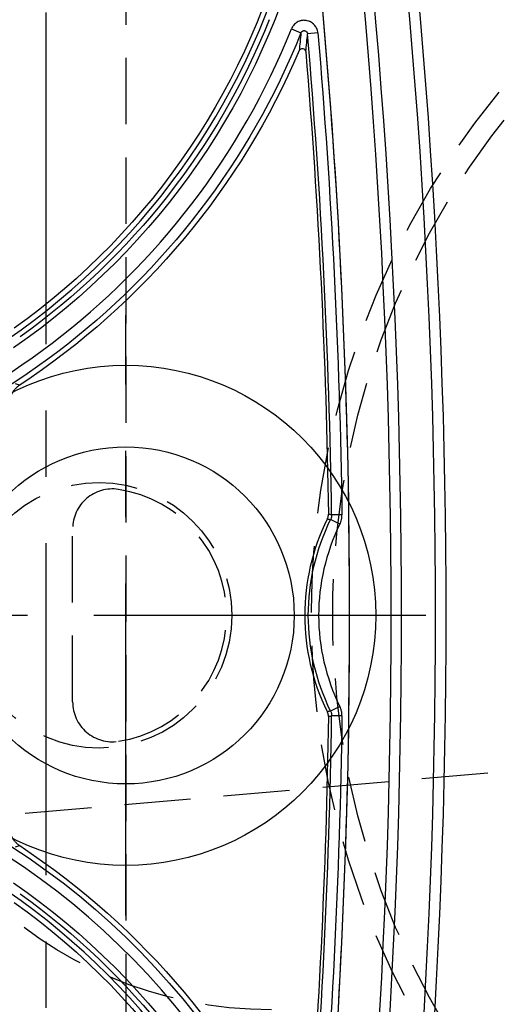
# Model space of a CAD drawing. Extents: x 2651 to 7771, y -1163 to 1075.
# Tile 307 of 490: x 5164 to 5182, y 73 to 110. Entities that reach past the tile are written whole.
import ezdxf

# ---------------------------------------------------------------- set-up
doc = ezdxf.new("R2010")
doc.units = 0
doc.header["$LTSCALE"] = 10
doc.linetypes.add('CENTER', pattern=[2, 1.25, -0.25, 0.25, -0.25])
doc.linetypes.add('HIDDEN', pattern=[0.375, 0.25, -0.125])
doc.layers.get('0').update_dxf_attribs({"linetype": 'CONTINUOUS'})
doc.layers.get('Defpoints').update_dxf_attribs({"linetype": 'CONTINUOUS'})
for name, color, linetype in [('1', 7, 'CONTINUOUS'), ('15', 7, 'CONTINUOUS'), ('97', 7, 'CONTINUOUS'), ('COOL', 150, 'HIDDEN'), ('DIM', 3, 'CONTINUOUS'), ('LAYER_094', 7, 'CONTINUOUS'), ('WARNINGS', 7, 'CONTINUOUS')]:
    doc.layers.add(name, color=color, linetype=linetype)
doc.styles.get("Standard").update_dxf_attribs({"font": 'romans.shx'})
doc.dimstyles.new('MM& INCH5', dxfattribs={"dimtxt": 5, "dimasz": 2.5, "dimexe": 1, "dimexo": 0.5, "dimtad": 0, "dimrnd": 1.38778e-17, "dimzin": 9, "dimdsep": 46, "dimtxsty": 'Standard', "dimblk": 'CLOSED', "dimcen": 0, "dimclrd": 3, "dimclre": 3, "dimclrt": 3, "dimazin": 2, "dimtfac": 0.75, "dimtofl": 0, "dimtmove": 0, "dimatfit": 3, "dimfxl": 0, "dimtolj": 1, "dimarcsym": 0})

# ---------------------------------------------------------------- blocks, each defined once
blk = doc.blocks.new('DFSF')
at = {"layer": '1', "color": 252, "linetype": 'Continuous'}
for p, q in [((1234.624, 522.783), (1235.012, 522.777)), ((1234.704, 522.428), (1235.052, 522.6)), ((1234.704, 515.56), (1235.052, 515.388)), ((1234.624, 515.205), (1235.012, 515.211)), ((1235.533, 497.052), (1235.921, 497.085)), ((1236.531, 496.903), (1236.17, 497.048))]:
    blk.add_line(p, q, dxfattribs=at)
at = {"layer": '1', "color": 7, "linetype": 'Continuous', "extrusion": (0, 0, -1)}
for centre, radius, start, end in [((-1491.861, 518.994), 261.153, 351.21206, 8.78794), ((-1491.861, 518.994), 259.08, 351.21206, 8.78794), ((-1262.44, 551.472), 26.62, 305.5251, 346.6816), ((-1491.861, 518.994), 256.753, 0.8504, 4.74422), ((-1262.44, 551.472), 28.499, 303.3599, 336.8536), ((-1227.73, 518.994), 8.284, 153.9784, 206.0216), ((-1491.861, 518.994), 256.753, 355.25578, 359.1496), ((-1262.44, 486.516), 28.499, 23.1464, 56.6401), ((-1262.44, 486.516), 26.62, 13.3184, 54.4749)]:
    blk.add_arc(centre, radius, start, end, dxfattribs=at)
at = {"layer": '1', "color": 252, "linetype": 'Continuous'}
for centre, radius, start, end in [((1491.861, 518.994), 260.764, 171.21246, 188.78794), ((1491.861, 518.994), 257.526, 171.21206, 188.78794), ((1262.44, 551.472), 26.817, 193.7396, 235.4175), ((1491.861, 518.994), 256.876, 175.1073, 179.15617), ((1262.44, 551.472), 27.914, 201.8464, 253.2169), ((1227.73, 518.994), 7.773, 333.7827, 26.2173), ((1491.861, 518.994), 256.876, 180.84383, 184.8927), ((1262.44, 486.516), 27.914, 96.318, 158.1536), ((1262.44, 486.516), 26.817, 124.5825, 166.2604)]:
    blk.add_arc(centre, radius, start, end, dxfattribs=at)
at = {"layer": '1', "color": 252, "linetype": 'Continuous', "extrusion": (0, 0, -1)}
for centre, radius, start, end in [((-1491.861, 518.994), 259.469, 351.21206, 8.78794), ((-1262.44, 551.472), 27.205, 304.5825, 346.2604), ((-1491.861, 518.994), 257.265, 0.84383, 4.8927), ((-1262.44, 551.472), 28.303, 286.7831, 338.1536), ((-1227.73, 518.994), 8.162, 153.7827, 206.2173), ((-1491.861, 518.994), 257.265, 355.1073, 359.15617), ((-1262.44, 486.516), 28.303, 21.8464, 83.7691), ((-1262.44, 486.516), 27.205, 13.7396, 55.4175)]:
    blk.add_arc(centre, radius, start, end, dxfattribs=at)
at = {"layer": '1', "color": 110, "linetype": 'Continuous'}
for start, end in [(171.21206, 180), (180, 188.78794)]:
    blk.add_arc((1491.861, 518.994), 257.526, start, end, dxfattribs=at)
at = {"layer": '1', "color": 110, "linetype": 'Continuous', "extrusion": (0, 0, -1)}
for centre, start, end in [((-1262.44, 551.472), 305.5251, 338.1823), ((-1262.44, 486.516), 21.8177, 54.4749)]:
    blk.add_arc(centre, 27.009, start, end, dxfattribs=at)
at = {"layer": '1', "color": 252, "linetype": 'Continuous'}
for points in [[(1246.925, 527.719), (1246.873, 527.702), (1246.821, 527.685), (1246.768, 527.669)], [(1246.768, 510.319), (1246.821, 510.303), (1246.873, 510.286), (1246.925, 510.269)], [(1235.987, 497.758), (1235.964, 497.539), (1235.942, 497.314), (1235.921, 497.085)], [(1236.17, 497.048), (1236.191, 497.276), (1236.213, 497.499), (1236.235, 497.718)]]:
    blk.add_open_spline(points, degree=3, dxfattribs=at)
at = {"layer": '1', "color": 7, "linetype": 'Continuous'}
for points, knots in [([(1247.177, 526.911), (1247.177, 526.949), (1247.172, 527.024), (1247.158, 527.097), (1247.145, 527.151), (1247.139, 527.169), (1247.131, 527.196), (1247.128, 527.205), (1247.122, 527.222), (1247.105, 527.267), (1247.07, 527.343), (1247.031, 527.406), (1247.004, 527.444), (1246.998, 527.452), (1246.987, 527.466), (1246.981, 527.474), (1246.963, 527.496), (1246.951, 527.51), (1246.913, 527.551), (1246.86, 527.603), (1246.8, 527.648), (1246.768, 527.669)], [0, 0, 0, 0, 0.125, 0.25, 0.25, 0.3125, 0.3125, 0.34375, 0.34375, 0.375, 0.5, 0.625, 0.625, 0.65625, 0.65625, 0.6875, 0.6875, 0.75, 0.75, 0.875, 1, 1, 1, 1]), ([(1235.052, 522.6), (1235.046, 522.613), (1235.04, 522.628), (1235.032, 522.649), (1235.03, 522.657), (1235.025, 522.671), (1235.02, 522.694), (1235.014, 522.731), (1235.012, 522.762), (1235.012, 522.777)], [0, 0, 0, 0, 0.25, 0.25, 0.375, 0.375, 0.5, 0.75, 1, 1, 1, 1]), ([(1235.135, 522.805), (1235.135, 522.789), (1235.137, 522.759), (1235.141, 522.729), (1235.146, 522.707), (1235.148, 522.7), (1235.152, 522.685), (1235.155, 522.678), (1235.162, 522.656), (1235.168, 522.642), (1235.175, 522.628)], [0, 0, 0, 0, 0.25, 0.5, 0.5, 0.625, 0.625, 0.75, 0.75, 1, 1, 1, 1]), ([(1235.012, 515.211), (1235.012, 515.226), (1235.013, 515.242), (1235.015, 515.265), (1235.016, 515.272), (1235.019, 515.287), (1235.023, 515.31), (1235.034, 515.346), (1235.046, 515.374), (1235.052, 515.388)], [0, 0, 0, 0, 0.25, 0.25, 0.375, 0.375, 0.5, 0.75, 1, 1, 1, 1]), ([(1235.175, 515.359), (1235.168, 515.346), (1235.156, 515.318), (1235.148, 515.289), (1235.143, 515.267), (1235.142, 515.259), (1235.139, 515.244), (1235.138, 515.237), (1235.136, 515.214), (1235.135, 515.199), (1235.135, 515.183)], [0, 0, 0, 0, 0.25, 0.5, 0.5, 0.625, 0.625, 0.75, 0.75, 1, 1, 1, 1]), ([(1246.768, 510.319), (1246.8, 510.34), (1246.86, 510.385), (1246.913, 510.436), (1246.951, 510.477), (1246.963, 510.492), (1246.981, 510.514), (1246.987, 510.521), (1246.998, 510.536), (1247.026, 510.574), (1247.07, 510.645), (1247.101, 510.713), (1247.118, 510.756), (1247.121, 510.765), (1247.128, 510.783), (1247.131, 510.792), (1247.139, 510.818), (1247.144, 510.836), (1247.158, 510.891), (1247.172, 510.964), (1247.177, 511.039), (1247.177, 511.076)], [0, 0, 0, 0, 0.125, 0.25, 0.25, 0.3125, 0.3125, 0.34375, 0.34375, 0.375, 0.5, 0.625, 0.625, 0.65625, 0.65625, 0.6875, 0.6875, 0.75, 0.75, 0.875, 1, 1, 1, 1]), ([(1236.235, 497.718), (1236.222, 497.698), (1236.199, 497.66), (1236.142, 497.639), (1236.086, 497.639), (1236.017, 497.668), (1235.998, 497.725), (1235.987, 497.758)], [0, 0, 0, 0, 0.20527, 0.387397, 0.502822, 0.700563, 1, 1, 1, 1]), ([(1236.17, 497.048), (1236.167, 497.041), (1236.164, 497.035), (1236.159, 497.026), (1236.156, 497.022), (1236.152, 497.017), (1236.149, 497.013), (1236.143, 497.005), (1236.137, 497), (1236.13, 496.994), (1236.126, 496.991), (1236.121, 496.988), (1236.117, 496.985), (1236.108, 496.98), (1236.101, 496.977), (1236.092, 496.973), (1236.087, 496.972), (1236.081, 496.97), (1236.077, 496.969), (1236.066, 496.967), (1236.059, 496.966), (1236.049, 496.966), (1236.044, 496.966), (1236.038, 496.967), (1236.034, 496.967), (1236.023, 496.969), (1236.016, 496.97), (1236.006, 496.974), (1236.002, 496.975), (1235.996, 496.978), (1235.992, 496.98), (1235.983, 496.985), (1235.977, 496.988), (1235.969, 496.995), (1235.965, 496.998), (1235.961, 497.002), (1235.957, 497.005), (1235.95, 497.013), (1235.946, 497.018), (1235.938, 497.03), (1235.934, 497.037), (1235.928, 497.05), (1235.924, 497.064), (1235.921, 497.078), (1235.921, 497.085)], [0, 0, 0, 0, 0.0625, 0.0625, 0.09375, 0.09375, 0.125, 0.125, 0.1875, 0.1875, 0.21875, 0.21875, 0.25, 0.25, 0.3125, 0.3125, 0.34375, 0.34375, 0.375, 0.375, 0.4375, 0.4375, 0.46875, 0.46875, 0.5, 0.5, 0.5625, 0.5625, 0.59375, 0.59375, 0.625, 0.625, 0.6875, 0.6875, 0.71875, 0.71875, 0.75, 0.75, 0.8125, 0.8125, 0.875, 0.875, 0.9375, 1, 1, 1, 1])]:
    blk.add_open_spline(points, degree=3, knots=knots, dxfattribs=at)
at = {"layer": '1', "color": 252, "linetype": 'Continuous'}
for points, knots in [([(1234.624, 522.783), (1234.623, 522.752), (1234.626, 522.691), (1234.636, 522.631), (1234.646, 522.586), (1234.652, 522.564), (1234.658, 522.542), (1234.663, 522.527), (1234.665, 522.52), (1234.678, 522.484), (1234.69, 522.456), (1234.704, 522.428)], [0, 0, 0, 0, 0.25, 0.5, 0.5, 0.625, 0.6875, 0.6875, 0.75, 0.75, 1, 1, 1, 1]), ([(1235.135, 522.805), (1235.11, 522.799), (1235.085, 522.793), (1235.044, 522.784), (1235.028, 522.78), (1235.012, 522.777)], [0, 0, 0, 0, 0.618522, 0.618522, 1, 1, 1, 1]), ([(1235.052, 522.6), (1235.075, 522.605), (1235.098, 522.61), (1235.139, 522.62), (1235.157, 522.624), (1235.175, 522.628)], [0, 0, 0, 0, 0.564246, 0.564246, 1, 1, 1, 1]), ([(1234.704, 515.56), (1234.69, 515.532), (1234.666, 515.476), (1234.65, 515.418), (1234.64, 515.373), (1234.635, 515.351), (1234.632, 515.328), (1234.63, 515.313), (1234.629, 515.305), (1234.625, 515.267), (1234.623, 515.236), (1234.624, 515.205)], [0, 0, 0, 0, 0.25, 0.5, 0.5, 0.625, 0.6875, 0.6875, 0.75, 0.75, 1, 1, 1, 1]), ([(1235.175, 515.359), (1235.151, 515.365), (1235.127, 515.371), (1235.086, 515.38), (1235.069, 515.384), (1235.052, 515.388)], [0, 0, 0, 0, 0.586818, 0.586818, 1, 1, 1, 1]), ([(1235.012, 515.211), (1235.037, 515.205), (1235.061, 515.2), (1235.102, 515.191), (1235.119, 515.187), (1235.135, 515.183)], [0, 0, 0, 0, 0.595884, 0.595884, 1, 1, 1, 1]), ([(1235.533, 497.052), (1235.536, 497.023), (1235.546, 496.966), (1235.565, 496.911), (1235.579, 496.878), (1235.583, 496.872), (1235.589, 496.859), (1235.599, 496.839), (1235.61, 496.821), (1235.634, 496.785), (1235.652, 496.763), (1235.677, 496.736), (1235.682, 496.731), (1235.692, 496.721), (1235.708, 496.706), (1235.725, 496.692), (1235.759, 496.666), (1235.783, 496.65), (1235.816, 496.634), (1235.822, 496.63), (1235.835, 496.624), (1235.855, 496.615), (1235.875, 496.608), (1235.916, 496.594), (1235.944, 496.588), (1235.98, 496.582), (1235.987, 496.581), (1236.002, 496.58), (1236.024, 496.578), (1236.045, 496.578), (1236.088, 496.578), (1236.117, 496.581), (1236.153, 496.588), (1236.16, 496.59), (1236.174, 496.593), (1236.195, 496.598), (1236.215, 496.605), (1236.256, 496.62), (1236.282, 496.632), (1236.314, 496.65), (1236.32, 496.654), (1236.332, 496.661), (1236.35, 496.673), (1236.367, 496.686), (1236.401, 496.714), (1236.421, 496.734), (1236.445, 496.761), (1236.45, 496.767), (1236.459, 496.778), (1236.472, 496.796), (1236.484, 496.813), (1236.507, 496.85), (1236.52, 496.876), (1236.531, 496.903)], [0, 0, 0, 0, 0.0625, 0.125, 0.125, 0.140625, 0.140625, 0.15625, 0.1875, 0.1875, 0.25, 0.25, 0.265625, 0.265625, 0.28125, 0.3125, 0.3125, 0.375, 0.375, 0.390625, 0.390625, 0.40625, 0.4375, 0.4375, 0.5, 0.5, 0.515625, 0.515625, 0.53125, 0.5625, 0.5625, 0.625, 0.625, 0.640625, 0.640625, 0.65625, 0.6875, 0.6875, 0.75, 0.75, 0.765625, 0.765625, 0.78125, 0.8125, 0.8125, 0.875, 0.875, 0.890625, 0.890625, 0.90625, 0.9375, 0.9375, 1, 1, 1, 1])]:
    blk.add_open_spline(points, degree=3, knots=knots, dxfattribs=at)
blk = doc.blocks.new('*D82')
at = {"layer": 'Defpoints', "color": 0}
for p in [(5205.684, 387.642), (5075.684, -70.038), (5075.684, -149.784)]:
    blk.add_point(p, dxfattribs=at)
at = {"layer": 'DIM', "color": 3, "lineweight": -2}
blk.add_line((5075.684, -70.538), (5075.684, -149.784), dxfattribs=at)
at = {"layer": 'DIM', "color": 3, "insert": (5075.684, -172.79), "char_height": 5, "attachment_point": 5, "rotation": 90}
blk.add_mtext('\\A1;130 [5.118]', dxfattribs=at)
blk = doc.blocks.new('_Closed')
at = {"color": 0, "linetype": 'ByBlock', "lineweight": -2}
for p, q in [((-1, 0.167), (0, 0)), ((-1, 0.167), (-1, -0.167)), ((0, 0), (-1, -0.167)), ((0, 0), (-1, 0))]:
    blk.add_line(p, q, dxfattribs=at)
blk = doc.blocks.new('*D83')
at = {"layer": 'Defpoints', "color": 0}
for p in [(5205.684, 387.642), (5008.684, -108.878), (5008.684, -149.784)]:
    blk.add_point(p, dxfattribs=at)
at = {"layer": 'DIM', "color": 3, "lineweight": -2}
blk.add_line((5008.684, -109.378), (5008.684, -149.784), dxfattribs=at)
at = {"layer": 'DIM', "color": 3, "insert": (5008.684, -172.79), "char_height": 5, "attachment_point": 5, "rotation": 90}
blk.add_mtext('\\A1;197 [7.756]', dxfattribs=at)
blk = doc.blocks.new('*D101')
at = {"layer": 'Defpoints', "color": 0}
for p in [(5205.684, 387.642), (4911.365, 55.642), (4930.684, 55.642)]:
    blk.add_point(p, dxfattribs=at)
at = {"layer": 'DIM', "color": 3, "lineweight": -2}
blk.add_line((4930.184, 55.642), (4911.365, 55.642), dxfattribs=at)
at = {"layer": 'DIM', "color": 3, "insert": (4885.621, 55.642), "char_height": 5, "attachment_point": 5}
blk.add_mtext('\\A1;332 [13.071]', dxfattribs=at)
blk = doc.blocks.new('*D102')
at = {"layer": 'Defpoints', "color": 0}
for p in [(5205.684, 387.642), (4911.365, 12.642), (4930.684, 12.642)]:
    blk.add_point(p, dxfattribs=at)
at = {"layer": 'DIM', "color": 3, "lineweight": -2}
blk.add_line((4930.184, 12.642), (4911.365, 12.642), dxfattribs=at)
at = {"layer": 'DIM', "color": 3, "insert": (4885.621, 12.642), "char_height": 5, "attachment_point": 5}
blk.add_mtext('\\A1;375 [14.764]', dxfattribs=at)
blk = doc.blocks.new('*D103')
at = {"layer": 'Defpoints', "color": 0}
for p in [(5205.684, 387.642), (4911.365, -22.358), (4996.156, -22.358)]:
    blk.add_point(p, dxfattribs=at)
at = {"layer": 'DIM', "color": 3, "lineweight": -2}
blk.add_line((4995.656, -22.358), (4911.365, -22.358), dxfattribs=at)
at = {"layer": 'DIM', "color": 3, "insert": (4885.621, -22.358), "char_height": 5, "attachment_point": 5}
blk.add_mtext('\\A1;410 [16.142]', dxfattribs=at)
blk = doc.blocks.new('*D106')
at = {"layer": 'Defpoints', "color": 0}
for p in [(5205.684, 387.642), (4902.515, -82.358), (4982.164, -82.358)]:
    blk.add_point(p, dxfattribs=at)
at = {"layer": 'DIM', "color": 3, "lineweight": -2}
blk.add_line((4981.664, -82.358), (4902.515, -82.358), dxfattribs=at)
at = {"layer": 'DIM', "color": 3, "insert": (4876.771, -82.358), "char_height": 5, "attachment_point": 5}
blk.add_mtext('\\A1;470 [18.504]', dxfattribs=at)
blk = doc.blocks.new('*D107')
at = {"layer": 'Defpoints', "color": 0}
for p in [(5205.684, 387.642), (4911.365, -47.358), (5053.004, -47.358)]:
    blk.add_point(p, dxfattribs=at)
at = {"layer": 'DIM', "color": 3, "lineweight": -2}
blk.add_line((5052.504, -47.358), (4911.365, -47.358), dxfattribs=at)
at = {"layer": 'DIM', "color": 3, "insert": (4885.621, -47.358), "char_height": 5, "attachment_point": 5}
blk.add_mtext('\\A1;435 [17.126]', dxfattribs=at)
blk = doc.blocks.new('*D255')
at = {"layer": 'Defpoints', "color": 0}
for p in [(5205.684, 387.642), (4911.365, 87.642), (4958.184, 87.642)]:
    blk.add_point(p, dxfattribs=at)
at = {"layer": 'DIM', "color": 3, "lineweight": -2}
blk.add_line((4957.684, 87.642), (4911.365, 87.642), dxfattribs=at)
at = {"layer": 'DIM', "color": 3, "insert": (4885.621, 87.642), "char_height": 5, "attachment_point": 5}
blk.add_mtext('\\A1;300 [11.811]', dxfattribs=at)
blk = doc.blocks.new('*D300')
at = {"layer": 'Defpoints', "color": 0}
for p in [(5205.684, 387.642), (5095.684, -137.358), (5095.684, -149.784)]:
    blk.add_point(p, dxfattribs=at)
at = {"layer": 'DIM', "color": 3, "lineweight": -2}
blk.add_line((5095.684, -137.858), (5095.684, -149.784), dxfattribs=at)
at = {"layer": 'DIM', "color": 3, "insert": (5095.684, -172.79), "char_height": 5, "attachment_point": 5, "rotation": 90}
blk.add_mtext('\\A1;110 [4.331]', dxfattribs=at)
blk = doc.blocks.new('A$C069B29F4')
at = {"layer": '15', "color": 254, "linetype": 'HIDDEN'}
blk.add_arc((-32.5, -299.261), 23.6, 180, 270, dxfattribs=at)
at = {"layer": '15', "color": 254, "linetype": 'HIDDEN', "extrusion": (0, 0, -1)}
blk.add_arc((32.5, -299.261), 15.6, 270, 0, dxfattribs=at)
at = {"layer": '97', "color": 2, "linetype": 'HIDDEN'}
blk.add_line((-16.879, -305.286), (-49.039, -308.1), dxfattribs=at)
blk.add_circle((0, -300), 31, dxfattribs=at)
at = {"layer": '97', "color": 252, "linetype": 'HIDDEN'}
blk.add_circle((0, -300), 30.2, dxfattribs=at)

msp = doc.modelspace()

# ---------------------------------------------------------------- linework, layer by layer
at = {"layer": 'COOL', "color": 1, "linetype": 'CENTER'}
msp.add_line((5164.684, 37.857), (5164.684, 125.374), dxfattribs=at)
at = {"layer": 'COOL'}
msp.add_lwpolyline([(5161.684, 49.575), (5161.684, 123.642), (5164.684, 125.374), (5167.684, 123.642), (5167.684, 49.575)], dxfattribs=at)
at = {"layer": 'COOL', "linetype": 'Continuous'}
for radius in [9.42, 6.35]:
    msp.add_circle((5167.684, 87.642), radius, dxfattribs=at)
at = {"layer": 'LAYER_094', "color": 6, "linetype": 'HIDDEN'}
msp.add_line((5165.684, 84.38), (5165.684, 90.904), dxfattribs=at)
msp.add_circle((5166.684, 87.642), 5, dxfattribs=at)
for centre, radius, start, end in [((5167.184, 90.904), 1.5, 81.2853, 180), ((5166.684, 87.642), 4.8, 278.7147, 81.2853), ((5167.184, 84.38), 1.5, 180, 278.7147)]:
    msp.add_arc(centre, radius, start, end, dxfattribs=at)
at = {"layer": 'WARNINGS', "color": 1, "linetype": 'CENTER'}
for p, q in [((5167.684, 76.338), (5167.684, 98.946)), ((5178.988, 87.642), (5156.38, 87.642))]:
    msp.add_line(p, q, dxfattribs=at)

# ---------------------------------------------------------------- block references
at = {"layer": 'DIM'}
msp.add_blockref('A$C069B29F4', (5205.684, 387.642), dxfattribs=at)
at = {"layer": 'DIM', "rotation": 180}
msp.add_blockref('DFSF', (6410.458, 606.636), dxfattribs=at)

# ---------------------------------------------------------------- dimensions: what is measured, and where the dimension line sits
at = {"layer": 'DIM'}
for feature_location, offset, dtype, picture, middle in [((4982.164, -82.358), (-79.649, 0), 0, '*D106', (4876.771, -82.358)), ((4996.156, -22.358), (-84.791, 0), 0, '*D103', (4885.621, -22.358)), ((5053.004, -47.358), (-141.639, 0), 0, '*D107', (4885.621, -47.358)), ((4930.684, 55.642), (-19.319, 0), 0, '*D101', (4885.621, 55.642)), ((4930.684, 12.642), (-19.319, 0), 0, '*D102', (4885.621, 12.642)), ((4958.184, 87.642), (-46.819, 0), 0, '*D255', (4885.621, 87.642)), ((5008.684, -108.878), (0, -40.906), 1, '*D83', (5008.684, -172.79)), ((5075.684, -70.038), (0, -79.746), 1, '*D82', (5075.684, -172.79)), ((5095.684, -137.358), (0, -12.426), 1, '*D300', (5095.684, -172.79))]:
    dim = msp.add_ordinate_dim(feature_location=feature_location, offset=offset, dtype=dtype, origin=(5205.684, 387.642), dimstyle='MM& INCH5', dxfattribs=at)
    dim.commit()
    dim.dimension.update_dxf_attribs({"geometry": picture, "text_midpoint": middle})

doc.saveas('drawing.dxf')
